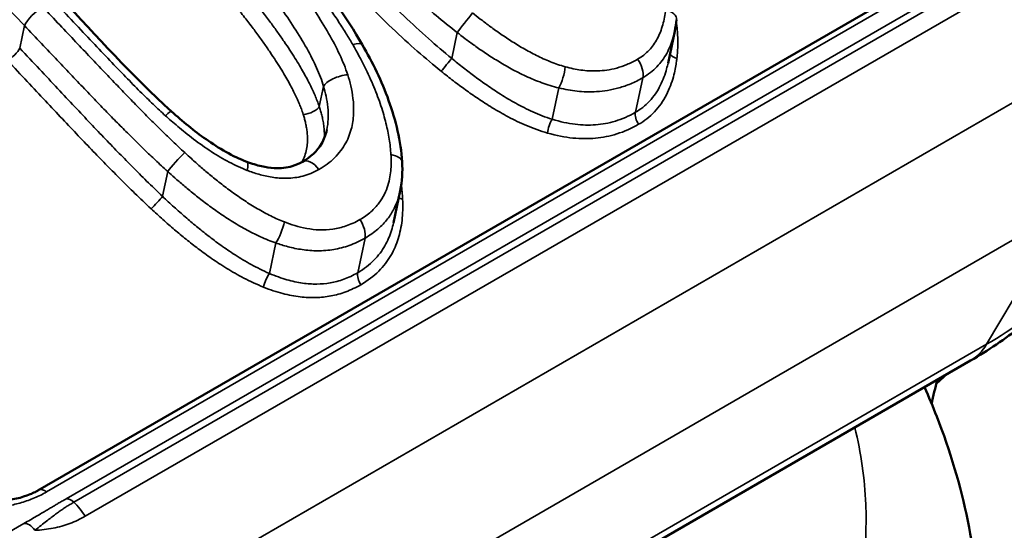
# Model space of a CAD drawing. Header units: millimetres. Extents: x 0 to 14369, y -869 to 2970.
# Tile 755 of 787: x 3840.55 to 3848.47, y 1906.76 to 1910.87. Entities that reach past the tile are written whole.
import ezdxf

# ---------------------------------------------------------------- set-up
doc = ezdxf.new("R2010")
doc.units = ezdxf.units.MM
doc.header["$LTSCALE"] = 10
doc.layers.add('Sichtbar (ISO)', color=7, linetype='Continuous', lineweight=50)
doc.layers.add('Sichtbar schmal (ISO)', color=7, linetype='Continuous', lineweight=35)

msp = doc.modelspace()

# ---------------------------------------------------------------- linework, layer by layer
at = {"layer": 'Sichtbar (ISO)'}
for p, q in [((3848.4696, 1911.572), (3840.6936, 1907.0825)), ((3845.7634, 1910.5212), (3845.8175, 1910.7778)), ((3843.0188, 1909.9832), (3843.0188, 1909.9832)), ((3843.5554, 1909.2372), (3843.6096, 1909.4939)), ((3843.6096, 1909.4939), (3843.6096, 1909.4939)), ((3848.1964, 1908.1279), (3841.1253, 1904.0455))]:
    msp.add_line(p, q, dxfattribs=at)
for centre, major_axis, ratio, start_param, end_param in [((3849.627, 1908.2508), (-1.275, -2.2084), 0.57735, 6.208644, 9.905849), ((3849.4148, 1908.3733), (-1.125, -1.9486), 0.57735, 6.233599, 9.768432), ((3847.6964, 1908.994), (0.5, -0.866), 0.57735, 0, 0.000015), ((3847.5056, 1909.4756), (-1.125, -1.9486), 0.57735, 1.049922, 1.100866), ((3849.627, 1908.2508), (-1.275, -2.2084), 0.57735, 5.153357, 5.237593), ((3840.8915, 1906.7349), (-0.2, 0.3464), 0.577352, 6.28318, 6.283288)]:
    msp.add_ellipse(centre, major_axis=major_axis, ratio=ratio, start_param=start_param, end_param=end_param, dxfattribs=at)
for points in [[(3842.3601, 1911.8859), (3842.7116, 1911.5149), (3843.0471, 1911.1126), (3843.3042, 1910.669)], [(3840.8845, 1911.0388), (3841.1689, 1910.7389), (3841.4481, 1910.4195), (3841.7698, 1910.1314)], [(3845.8321, 1910.8695), (3845.8287, 1910.8387), (3845.8239, 1910.808), (3845.8175, 1910.7777)], [(3843.6247, 1909.7269), (3843.6294, 1909.6484), (3843.6255, 1909.5694), (3843.6096, 1909.4939)], [(3840.6529, 1907.0615), (3840.6662, 1907.0675), (3840.6791, 1907.0741), (3840.6914, 1907.0813)]]:
    msp.add_open_spline(points, degree=3, dxfattribs=at)
for points, knots in [([(3843.3042, 1910.669), (3843.3878, 1910.5249), (3843.4608, 1910.3747), (3843.5747, 1910.0598), (3843.6147, 1909.8921), (3843.6247, 1909.7269)], [0, 0, 0, 0, 0.0523696, 0.0523696, 0.107079, 0.107079, 0.107079, 0.107079]), ([(3841.7698, 1910.1314), (3841.8579, 1910.0525), (3841.9502, 1909.9763), (3842.1504, 1909.8354), (3842.2617, 1909.7699), (3842.3753, 1909.727)], [0, 0, 0, 0, 0.03573915, 0.03573915, 0.07343778, 0.07343778, 0.07343778, 0.07343778]), ([(3842.8222, 1909.7265), (3842.8874, 1909.7642), (3842.9413, 1909.813), (3842.9959, 1909.9055), (3843.0102, 1909.9427), (3843.0187, 1909.9832)], [0, 0, 0, 0, 0.03024281, 0.03024281, 0.04704484, 0.04704484, 0.04704484, 0.04704484]), ([(3842.3753, 1909.727), (3842.4148, 1909.7121), (3842.4549, 1909.6996), (3842.5286, 1909.683), (3842.5626, 1909.678), (3842.648, 1909.6732), (3842.6979, 1909.6788), (3842.7705, 1909.7004), (3842.7974, 1909.7122), (3842.8223, 1909.7266)], [0, 0, 0, 0, 0.0131296, 0.0131296, 0.02448485, 0.02448485, 0.04275737, 0.04275737, 0.05481925, 0.05481925, 0.05481925, 0.05481925]), ([(3849.5197, 1909.4536), (3849.2808, 1909.0496), (3848.9673, 1908.6872), (3848.4746, 1908.302), (3848.3383, 1908.2099), (3848.1964, 1908.128)], [0, 0, 0, 0, 0.1545071, 0.1545071, 0.2095151, 0.2095151, 0.2095151, 0.2095151]), ([(3847.8271, 1907.9147), (3847.8617, 1907.8365), (3847.8944, 1907.7581), (3848.1416, 1907.1262), (3848.2618, 1906.5547), (3848.262, 1905.9962)], [0.2428766, 0.2428766, 0.2428766, 0.2428766, 0.2744221, 0.2744221, 0.4969159, 0.4969159, 0.4969159, 0.4969159]), ([(3839.911, 1907.1701), (3839.9574, 1907.1445), (3839.9955, 1907.1105), (3840.0949, 1907.0481), (3840.1594, 1907.021), (3840.2858, 1906.998), (3840.3462, 1906.9959), (3840.485, 1907.0067), (3840.5646, 1907.0251), (3840.6395, 1907.0556), (3840.6463, 1907.0585), (3840.6529, 1907.0615)], [0, 0, 0, 0, 0.02314493, 0.02314493, 0.04747547, 0.04747547, 0.0673466, 0.0673466, 0.09410907, 0.09410907, 0.09681251, 0.09681251, 0.09681251, 0.09681251])]:
    msp.add_open_spline(points, degree=3, knots=knots, dxfattribs=at)
at = {"layer": 'Sichtbar schmal (ISO)'}
for p, q in [((3848.4829, 1911.5787), (3840.7047, 1907.0879)), ((3848.5432, 1911.5627), (3840.765, 1907.0719)), ((3840.9223, 1907.0166), (3848.7004, 1911.5074)), ((3840.9843, 1906.9897), (3848.7624, 1911.4804)), ((3848.8539, 1911.3669), (3841.0758, 1906.8763)), ((3840.5486, 1910.641), (3840.5868, 1910.8218)), ((3844.0234, 1910.5586), (3844.0672, 1910.7663)), ((3841.7657, 1906.2928), (3848.879, 1910.4001)), ((3845.5018, 1910.1248), (3845.5604, 1910.4027)), ((3842.9587, 1910.1706), (3842.993, 1910.3332)), ((3844.8308, 1910.069), (3844.884, 1910.3212)), ((3841.6972, 1909.4492), (3841.7393, 1909.6486)), ((3841.8986, 1905.2651), (3848.9697, 1909.3476)), ((3848.3266, 1908.2598), (3848.9697, 1909.3476)), ((3843.2675, 1908.8349), (3843.3262, 1909.1127)), ((3842.557, 1908.8294), (3842.6086, 1909.074)), ((3848.3266, 1908.2598), (3841.2555, 1904.1773)), ((3839.4397, 1906.1574), (3840.5824, 1906.8172))]:
    msp.add_line(p, q, dxfattribs=at)
for centre, major_axis, ratio, start_param, end_param in [((3837.3523, 1903.6663), (5.98, -10.3577), 0.57735, 1.963739, 2.27068), ((3840.6928, 1910.883), (-0.1089, -0.1032), 0.312644, 4.059077, 5.629873), ((3844.1366, 1910.8508), (-0.0933, -0.1175), 0.017649, 4.058026, 5.529048), ((3845.683, 1910.8862), (0.1491, -0.0167), 0.510853, 6.283158, 7.492024), ((3843.1744, 1910.5938), (0.1298, 0.0752), 0.310101, 6.283185, 7.261768), ((3840.4779, 1910.6002), (0.0728, 0.0686), 0.309733, 4.059844, 5.63064), ((3845.8769, 1910.5985), (-0.0994, 0.0113), 0.494206, 0.254767, 1.191079), ((3843.9771, 1910.5022), (0.0629, 0.0777), 0.007618, 4.062278, 5.529167), ((3845.4567, 1910.4885), (0.075, -0.1299), 0.57735, 0.571581, 1.726609), ((3844.8748, 1910.4262), (-0.0395, -0.1447), 0.324338, 0.851364, 2.125914), ((3843.1326, 1910.353), (-0.1431, -0.0451), 0.411938, 4.195381, 5.900513), ((3841.6697, 1910.0197), (0.1001, 0.1117), 0.117754, 6.283185, 7.193072), ((3842.8656, 1910.1574), (0.0954, 0.0301), 0.413641, 4.19591, 5.900173), ((3845.5709, 1910.0676), (-0.05, 0.0866), 0.57735, 0.571582, 1.6936), ((3844.837, 1909.999), (0.0278, 0.0961), 0.336181, 0.856401, 2.111572), ((3841.8225, 1909.7258), (-0.1015, -0.1105), 0.091996, 4.05819, 5.566625), ((3842.3222, 1909.5867), (0.053, 0.1403), 0.227078, 5.325812, 6.283184), ((3842.8972, 1909.5966), (-0.075, 0.1299), 0.577352, 4.911297, 6.283143), ((3843.4749, 1909.7179), (0.1497, 0.0091), 0.460674, 6.283184, 7.413439), ((3841.6418, 1909.3978), (0.0682, 0.0731), 0.083483, 4.061033, 5.567281), ((3843.6702, 1909.4698), (-0.0998, -0.0056), 0.443829, 0.728737, 1.118622), ((3842.6171, 1909.1771), (-0.0542, -0.1399), 0.260348, 0.848205, 2.158869), ((3843.2225, 1909.1986), (0.075, -0.1299), 0.57735, 0.571581, 1.726609), ((3842.5513, 1908.7607), (0.0376, 0.0927), 0.272733, 0.852252, 2.147172), ((3843.3366, 1908.7777), (-0.05, 0.0866), 0.57735, 0.571582, 1.6936), ((3847.6964, 1908.994), (0.5, -0.866), 0.57735, 0.000015, 0.314614), ((3840.8915, 1906.7349), (-0.2, 0.3464), 0.577352, 6.218977, 6.28318), ((3840.7514, 1906.9997), (-0.05, 0.0866), 0.577365, 5.303742, 6.218931), ((3840.9611, 1906.926), (-0.05, 0.0866), 0.57735, 5.163387, 6.078608), ((3840.8914, 1906.7349), (-0.2, 0.3464), 0.577349, 4.788254, 5.163275), ((3840.6243, 1906.7272), (-0.05, 0.0866), 0.577415, 4.796956, 6.131191)]:
    msp.add_ellipse(centre, major_axis=major_axis, ratio=ratio, start_param=start_param, end_param=end_param, dxfattribs=at)
for points, knots in [([(3843.2275, 1910.6692), (3843.2111, 1910.6975), (3843.1936, 1910.7266), (3843.1752, 1910.7564), (3843.1569, 1910.7861), (3843.1376, 1910.8165), (3843.1169, 1910.8483), (3843.0962, 1910.8802), (3843.0739, 1910.9135), (3843.0504, 1910.9478), (3843.0268, 1910.9822), (3843.0019, 1911.0177), (3842.9755, 1911.0545), (3842.949, 1911.0913), (3842.921, 1911.1294), (3842.8913, 1911.1688), (3842.8616, 1911.2082), (3842.8302, 1911.2489), (3842.7969, 1911.2911), (3842.7637, 1911.3332), (3842.7285, 1911.3768), (3842.6914, 1911.4218), (3842.6543, 1911.4668), (3842.6152, 1911.5131), (3842.5738, 1911.561), (3842.5324, 1911.6089), (3842.4887, 1911.6585), (3842.4418, 1911.7103), (3842.395, 1911.7622), (3842.3449, 1911.8164), (3842.2918, 1911.8725)], [0, 0, 0, 0, 0.1, 0.1, 0.1, 0.2, 0.2, 0.2, 0.3, 0.3, 0.3, 0.4, 0.4, 0.4, 0.5, 0.5, 0.5, 0.6, 0.6, 0.6, 0.7, 0.7, 0.7, 0.8, 0.8, 0.8, 0.9, 0.9, 0.9, 1, 1, 1, 1]), ([(3842.203, 1911.8261), (3842.2305, 1911.7971), (3842.2869, 1911.7368), (3842.3741, 1911.6409), (3842.4681, 1911.534), (3842.5709, 1911.4125), (3842.685, 1911.2708), (3842.809, 1911.1064), (3842.9295, 1910.9322), (3843.0369, 1910.758), (3843.125, 1910.5906), (3843.1698, 1910.4808), (3843.1872, 1910.4265)], [0, 0, 0, 0, 0.1, 0.2, 0.3, 0.4, 0.5, 0.6, 0.7, 0.8, 0.9, 0.9999993, 0.9999993, 0.9999993, 0.9999993]), ([(3842.0564, 1911.6751), (3842.0832, 1911.6468), (3842.1108, 1911.6172), (3842.1388, 1911.5868), (3842.1668, 1911.5563), (3842.1951, 1911.5251), (3842.2245, 1911.492), (3842.2539, 1911.459), (3842.2845, 1911.4241), (3842.3163, 1911.3869), (3842.3482, 1911.3497), (3842.3815, 1911.3102), (3842.4166, 1911.2674), (3842.4516, 1911.2246), (3842.4885, 1911.1786), (3842.5268, 1911.129), (3842.5651, 1911.0794), (3842.6049, 1911.0262), (3842.644, 1910.9715), (3842.683, 1910.9169), (3842.7213, 1910.8608), (3842.7573, 1910.805), (3842.7932, 1910.7492), (3842.8268, 1910.6936), (3842.857, 1910.6397), (3842.8871, 1910.5857), (3842.9139, 1910.5332), (3842.9368, 1910.482), (3842.9598, 1910.4308), (3842.979, 1910.3807), (3842.993, 1910.3332)], [0, 0, 0, 0, 0.1, 0.1, 0.1, 0.2, 0.2, 0.2, 0.3, 0.3, 0.3, 0.4, 0.4, 0.4, 0.5, 0.5, 0.5, 0.6, 0.6, 0.6, 0.7, 0.7, 0.7, 0.8, 0.8, 0.8, 0.9, 0.9, 0.9, 0.9999997, 0.9999997, 0.9999997, 0.9999997]), ([(3842.0183, 1911.4943), (3842.0612, 1911.4489), (3842.1016, 1911.4052), (3842.1397, 1911.3632), (3842.1778, 1911.3211), (3842.2136, 1911.2807), (3842.2472, 1911.242), (3842.2809, 1911.2033), (3842.3123, 1911.1664), (3842.342, 1911.1309), (3842.3716, 1911.0954), (3842.3994, 1911.0614), (3842.4257, 1911.0288), (3842.4519, 1910.9961), (3842.4765, 1910.9649), (3842.4997, 1910.9348), (3842.5229, 1910.9048), (3842.5447, 1910.876), (3842.5652, 1910.8482), (3842.5858, 1910.8205), (3842.6051, 1910.7939), (3842.6234, 1910.7683), (3842.6417, 1910.7426), (3842.6589, 1910.7179), (3842.6751, 1910.6941), (3842.6914, 1910.6703), (3842.7067, 1910.6474), (3842.7212, 1910.6253), (3842.7357, 1910.6032), (3842.7493, 1910.5818), (3842.7622, 1910.5612), (3842.7751, 1910.5406), (3842.7872, 1910.5206), (3842.7987, 1910.5014), (3842.8102, 1910.4821), (3842.821, 1910.4634), (3842.8312, 1910.4455), (3842.8413, 1910.4275), (3842.8508, 1910.4101), (3842.8597, 1910.3934), (3842.8686, 1910.3768), (3842.8769, 1910.3607), (3842.8846, 1910.3453), (3842.8923, 1910.3299), (3842.8994, 1910.3152), (3842.9059, 1910.3011), (3842.9125, 1910.287), (3842.9186, 1910.2735), (3842.9244, 1910.2599), (3842.9302, 1910.2464), (3842.9359, 1910.2327), (3842.9416, 1910.2179), (3842.9474, 1910.203), (3842.9532, 1910.1871), (3842.9587, 1910.1706)], [0, 0, 0, 0, 0.055556, 0.055556, 0.055556, 0.111111, 0.111111, 0.111111, 0.166667, 0.166667, 0.166667, 0.222222, 0.222222, 0.222222, 0.277778, 0.277778, 0.277778, 0.333333, 0.333333, 0.333333, 0.388889, 0.388889, 0.388889, 0.444444, 0.444444, 0.444444, 0.5, 0.5, 0.5, 0.555556, 0.555556, 0.555556, 0.611111, 0.611111, 0.611111, 0.666667, 0.666667, 0.666667, 0.722222, 0.722222, 0.722222, 0.777778, 0.777778, 0.777778, 0.833333, 0.833333, 0.833333, 0.888889, 0.888889, 0.888889, 0.944444, 0.944444, 0.944444, 1, 1, 1, 1]), ([(3843.2434, 1911.5345), (3843.276, 1911.4992), (3843.3099, 1911.463), (3843.345, 1911.4262), (3843.3868, 1911.3824), (3843.4303, 1911.3378), (3843.4753, 1911.2928), (3843.5351, 1911.233), (3843.5976, 1911.1725), (3843.6646, 1911.1102), (3843.6903, 1911.0863), (3843.7166, 1911.0622), (3843.7437, 1911.0378), (3843.8416, 1910.9497), (3843.9499, 1910.8576), (3844.0672, 1910.7663)], [0.0000001, 0.0000001, 0.0000001, 0.0000001, 0.1522298, 0.1522298, 0.1522298, 0.3333333, 0.3333333, 0.3333333, 0.574425, 0.574425, 0.574425, 0.6666667, 0.6666667, 0.6666667, 1, 1, 1, 1]), ([(3841.9203, 1911.3939), (3841.9625, 1911.3492), (3842.0022, 1911.3061), (3842.0397, 1911.2646), (3842.0772, 1911.2232), (3842.1124, 1911.1834), (3842.1454, 1911.1453), (3842.1785, 1911.1072), (3842.2093, 1911.0709), (3842.2384, 1911.036), (3842.2674, 1911.0011), (3842.2947, 1910.9677), (3842.3203, 1910.9356), (3842.3459, 1910.9035), (3842.37, 1910.8728), (3842.3926, 1910.8433), (3842.4153, 1910.8139), (3842.4365, 1910.7856), (3842.4565, 1910.7585), (3842.4765, 1910.7314), (3842.4953, 1910.7053), (3842.513, 1910.6802), (3842.5308, 1910.6552), (3842.5474, 1910.6311), (3842.5631, 1910.6078), (3842.5789, 1910.5846), (3842.5936, 1910.5623), (3842.6076, 1910.5408), (3842.6215, 1910.5193), (3842.6346, 1910.4985), (3842.647, 1910.4785), (3842.6593, 1910.4585), (3842.6709, 1910.4392), (3842.6818, 1910.4206), (3842.6928, 1910.402), (3842.703, 1910.384), (3842.7126, 1910.3667), (3842.7222, 1910.3494), (3842.7312, 1910.3328), (3842.7395, 1910.3168), (3842.7478, 1910.3008), (3842.7555, 1910.2855), (3842.7627, 1910.2709), (3842.7698, 1910.2563), (3842.7763, 1910.2423), (3842.7824, 1910.229), (3842.7884, 1910.2157), (3842.7939, 1910.2031), (3842.7991, 1910.1904), (3842.8044, 1910.1777), (3842.8095, 1910.165), (3842.8145, 1910.1514), (3842.8196, 1910.1378), (3842.8246, 1910.1233), (3842.8293, 1910.1082)], [0, 0, 0, 0, 0.055556, 0.055556, 0.055556, 0.111111, 0.111111, 0.111111, 0.166667, 0.166667, 0.166667, 0.222222, 0.222222, 0.222222, 0.277778, 0.277778, 0.277778, 0.333333, 0.333333, 0.333333, 0.388889, 0.388889, 0.388889, 0.444444, 0.444444, 0.444444, 0.5, 0.5, 0.5, 0.555556, 0.555556, 0.555556, 0.611111, 0.611111, 0.611111, 0.666667, 0.666667, 0.666667, 0.722222, 0.722222, 0.722222, 0.777778, 0.777778, 0.777778, 0.833333, 0.833333, 0.833333, 0.888889, 0.888889, 0.888889, 0.944444, 0.944444, 0.944444, 1, 1, 1, 1]), ([(3843.2034, 1911.3512), (3843.2812, 1911.2649), (3843.3564, 1911.1846), (3843.4288, 1911.1098), (3843.5012, 1911.0351), (3843.5709, 1910.9659), (3843.6385, 1910.9011), (3843.7061, 1910.8362), (3843.7718, 1910.7757), (3843.8359, 1910.7188), (3843.9, 1910.6618), (3843.9625, 1910.6085), (3844.0234, 1910.5586)], [0, 0, 0, 0, 0.25, 0.25, 0.25, 0.5, 0.5, 0.5, 0.75, 0.75, 0.75, 1, 1, 1, 1]), ([(3843.1031, 1911.2539), (3843.1811, 1911.1679), (3843.2573, 1911.0871), (3843.331, 1911.0117), (3843.4047, 1910.9364), (3843.4758, 1910.8664), (3843.5449, 1910.8009), (3843.6141, 1910.7354), (3843.6812, 1910.6742), (3843.747, 1910.6167), (3843.8127, 1910.5592), (3843.877, 1910.5052), (3843.9395, 1910.4548)], [0, 0, 0, 0, 0.25, 0.25, 0.25, 0.5, 0.5, 0.5, 0.75, 0.75, 0.75, 1, 1, 1, 1]), ([(3841.7207, 1910.0976), (3841.6892, 1910.1259), (3841.6564, 1910.1565), (3841.6224, 1910.189), (3841.5884, 1910.2216), (3841.5532, 1910.2561), (3841.5163, 1910.2928), (3841.4795, 1910.3296), (3841.4411, 1910.3686), (3841.4007, 1910.4102), (3841.3603, 1910.4517), (3841.3179, 1910.4957), (3841.2734, 1910.5423), (3841.2289, 1910.5889), (3841.1823, 1910.6381), (3841.1338, 1910.6893), (3841.0854, 1910.7404), (3841.0352, 1910.7937), (3840.9824, 1910.8496), (3840.9296, 1910.9056), (3840.8741, 1910.9644), (3840.8162, 1911.0254)], [0, 0, 0, 0, 0.142857, 0.142857, 0.142857, 0.285714, 0.285714, 0.285714, 0.428571, 0.428571, 0.428571, 0.571429, 0.571429, 0.571429, 0.714286, 0.714286, 0.714286, 0.857143, 0.857143, 0.857143, 1, 1, 1, 1]), ([(3840.7334, 1910.9727), (3840.7807, 1910.9228), (3840.8265, 1910.8744), (3840.8706, 1910.8277), (3840.9148, 1910.781), (3840.9573, 1910.736), (3840.9984, 1910.6925), (3841.0396, 1910.6489), (3841.0793, 1910.6069), (3841.1178, 1910.5663), (3841.1563, 1910.5257), (3841.1935, 1910.4865), (3841.2296, 1910.4487), (3841.2656, 1910.4109), (3841.3005, 1910.3743), (3841.3344, 1910.3391), (3841.3682, 1910.3039), (3841.4009, 1910.27), (3841.4328, 1910.2372), (3841.4647, 1910.2044), (3841.4956, 1910.1727), (3841.5256, 1910.1423), (3841.5555, 1910.1119), (3841.5844, 1910.0828), (3841.6125, 1910.0547), (3841.6406, 1910.0267), (3841.6678, 1909.9997), (3841.6954, 1909.9727), (3841.723, 1909.9456), (3841.751, 1909.9184), (3841.781, 1909.8898), (3841.8109, 1909.8612), (3841.8428, 1909.8312), (3841.8762, 1909.8004)], [0, 0, 0, 0, 0.0909091, 0.0909091, 0.0909091, 0.1818182, 0.1818182, 0.1818182, 0.2727273, 0.2727273, 0.2727273, 0.3636364, 0.3636364, 0.3636364, 0.4545455, 0.4545455, 0.4545455, 0.5454545, 0.5454545, 0.5454545, 0.6363636, 0.6363636, 0.6363636, 0.7272727, 0.7272727, 0.7272727, 0.8181818, 0.8181818, 0.8181818, 0.9090909, 0.9090909, 0.9090909, 1, 1, 1, 1]), ([(3844.1917, 1910.9236), (3844.2106, 1910.9085), (3844.2312, 1910.8924), (3844.2535, 1910.8751), (3844.2759, 1910.8578), (3844.3001, 1910.8395), (3844.3259, 1910.8204), (3844.3517, 1910.8014), (3844.3791, 1910.7816), (3844.4081, 1910.7615), (3844.437, 1910.7414), (3844.4674, 1910.7209), (3844.4992, 1910.7005), (3844.531, 1910.6801), (3844.5641, 1910.6597), (3844.5984, 1910.6398), (3844.6327, 1910.62), (3844.6682, 1910.6007), (3844.7048, 1910.5825), (3844.7414, 1910.5643), (3844.7791, 1910.5471), (3844.8176, 1910.5318), (3844.856, 1910.5164), (3844.8953, 1910.5028), (3844.9355, 1910.4915)], [0, 0, 0, 0, 0.125, 0.125, 0.125, 0.25, 0.25, 0.25, 0.375, 0.375, 0.375, 0.5, 0.5, 0.5, 0.625, 0.625, 0.625, 0.75, 0.75, 0.75, 0.875, 0.875, 0.875, 1, 1, 1, 1]), ([(3845.5192, 1910.5514), (3845.5552, 1910.5723), (3845.5862, 1910.5973), (3845.6122, 1910.6248), (3845.6382, 1910.6522), (3845.6594, 1910.6821), (3845.6774, 1910.7164), (3845.6954, 1910.7506), (3845.7103, 1910.7892), (3845.7213, 1910.8289), (3845.7323, 1910.8685), (3845.7393, 1910.9091), (3845.7438, 1910.9515)], [0.0000007, 0.0000007, 0.0000007, 0.0000007, 0.25, 0.25, 0.25, 0.5, 0.5, 0.5, 0.75, 0.75, 0.75, 0.9999993, 0.9999993, 0.9999993, 0.9999993]), ([(3845.8349, 1910.557), (3845.8393, 1910.5943), (3845.8416, 1910.6326), (3845.8421, 1910.6706), (3845.8427, 1910.7086), (3845.8414, 1910.7463), (3845.838, 1910.7874), (3845.8362, 1910.8096), (3845.8337, 1910.8329), (3845.8306, 1910.8568)], [0.0000002, 0.0000002, 0.0000002, 0.0000002, 0.1666667, 0.1666667, 0.1666667, 0.3333333, 0.3333333, 0.3333333, 0.4236985, 0.4236985, 0.4236985, 0.4236985]), ([(3840.5868, 1910.8218), (3840.634, 1910.772), (3840.6796, 1910.7239), (3840.7236, 1910.6775), (3840.7676, 1910.631), (3840.81, 1910.5862), (3840.8511, 1910.5429), (3840.8923, 1910.4995), (3840.932, 1910.4576), (3840.9706, 1910.4171), (3841.0091, 1910.3767), (3841.0464, 1910.3376), (3841.0826, 1910.2998), (3841.1188, 1910.2621), (3841.1538, 1910.2256), (3841.1879, 1910.1904), (3841.2219, 1910.1552), (3841.2549, 1910.1213), (3841.2871, 1910.0884), (3841.3192, 1910.0556), (3841.3505, 1910.0238), (3841.3808, 1909.9933), (3841.4111, 1909.9628), (3841.4405, 1909.9336), (3841.469, 1909.9054), (3841.4975, 1909.8772), (3841.5253, 1909.8501), (3841.5535, 1909.8228), (3841.5816, 1909.7956), (3841.6103, 1909.7682), (3841.6411, 1909.7392), (3841.6719, 1909.7102), (3841.705, 1909.6796), (3841.7393, 1909.6486)], [0, 0, 0, 0, 0.0909091, 0.0909091, 0.0909091, 0.1818182, 0.1818182, 0.1818182, 0.2727273, 0.2727273, 0.2727273, 0.3636364, 0.3636364, 0.3636364, 0.4545455, 0.4545455, 0.4545455, 0.5454545, 0.5454545, 0.5454545, 0.6363636, 0.6363636, 0.6363636, 0.7272727, 0.7272727, 0.7272727, 0.8181818, 0.8181818, 0.8181818, 0.9090909, 0.9090909, 0.9090909, 1, 1, 1, 1]), ([(3844.0672, 1910.7663), (3844.0868, 1910.7511), (3844.1085, 1910.7345), (3844.1321, 1910.7168), (3844.1556, 1910.6991), (3844.1811, 1910.6804), (3844.2085, 1910.6609), (3844.2358, 1910.6414), (3844.265, 1910.6211), (3844.2959, 1910.6005), (3844.3269, 1910.5798), (3844.3595, 1910.5587), (3844.3939, 1910.5376), (3844.4283, 1910.5165), (3844.4644, 1910.4954), (3844.5021, 1910.4749), (3844.5398, 1910.4543), (3844.5792, 1910.4342), (3844.6201, 1910.4153), (3844.6611, 1910.3964), (3844.7036, 1910.3785), (3844.7477, 1910.3626), (3844.7917, 1910.3466), (3844.8372, 1910.3325), (3844.884, 1910.3212)], [0, 0, 0, 0, 0.125, 0.125, 0.125, 0.25, 0.25, 0.25, 0.375, 0.375, 0.375, 0.5, 0.5, 0.5, 0.625, 0.625, 0.625, 0.75, 0.75, 0.75, 0.875, 0.875, 0.875, 1, 1, 1, 1]), ([(3845.5604, 1910.4027), (3845.6045, 1910.4282), (3845.6422, 1910.4581), (3845.6738, 1910.4909), (3845.7054, 1910.5237), (3845.7312, 1910.5593), (3845.7531, 1910.599), (3845.7749, 1910.6388), (3845.7925, 1910.683), (3845.8052, 1910.7279), (3845.8099, 1910.7444), (3845.8139, 1910.761), (3845.8175, 1910.7777)], [0.0000004, 0.0000004, 0.0000004, 0.0000004, 0.25, 0.25, 0.25, 0.5, 0.5, 0.5, 0.75, 0.75, 0.75, 0.8422504, 0.8422504, 0.8422504, 0.8422504]), ([(3843.535, 1909.7841), (3843.5323, 1909.8257), (3843.5273, 1909.8679), (3843.5207, 1909.9095), (3843.5141, 1909.951), (3843.5058, 1909.992), (3843.4949, 1910.0362), (3843.484, 1910.0804), (3843.4705, 1910.1278), (3843.4543, 1910.1769), (3843.4381, 1910.226), (3843.4192, 1910.2768), (3843.3974, 1910.3295), (3843.3756, 1910.3821), (3843.3508, 1910.4367), (3843.3226, 1910.4933), (3843.2944, 1910.5499), (3843.2628, 1910.6087), (3843.2275, 1910.6692)], [0, 0, 0, 0, 0.166667, 0.166667, 0.166667, 0.333333, 0.333333, 0.333333, 0.5, 0.5, 0.5, 0.666667, 0.666667, 0.666667, 0.833333, 0.833333, 0.833333, 1, 1, 1, 1]), ([(3840.5486, 1910.641), (3840.6035, 1910.5827), (3840.6563, 1910.5265), (3840.7071, 1910.4724), (3840.7579, 1910.4182), (3840.8067, 1910.3662), (3840.8538, 1910.3159), (3840.901, 1910.2656), (3840.9465, 1910.2171), (3840.9905, 1910.1704), (3841.0345, 1910.1236), (3841.077, 1910.0786), (3841.1182, 1910.0351), (3841.1595, 1909.9916), (3841.1995, 1909.9496), (3841.2381, 1909.9094), (3841.2766, 1909.8691), (3841.3137, 1909.8307), (3841.35, 1909.7934), (3841.3862, 1909.7562), (3841.4215, 1909.7202), (3841.4574, 1909.6839), (3841.4934, 1909.6477), (3841.53, 1909.6111), (3841.5698, 1909.572), (3841.6096, 1909.5329), (3841.6525, 1909.4914), (3841.6972, 1909.4492)], [0, 0, 0, 0, 0.1111111, 0.1111111, 0.1111111, 0.2222222, 0.2222222, 0.2222222, 0.3333333, 0.3333333, 0.3333333, 0.4444444, 0.4444444, 0.4444444, 0.5555556, 0.5555556, 0.5555556, 0.6666667, 0.6666667, 0.6666667, 0.7777778, 0.7777778, 0.7777778, 0.8888889, 0.8888889, 0.8888889, 1, 1, 1, 1]), ([(3840.4506, 1910.5406), (3840.5053, 1910.4827), (3840.558, 1910.4266), (3840.6087, 1910.3726), (3840.6595, 1910.3186), (3840.7082, 1910.2668), (3840.7553, 1910.2167), (3840.8024, 1910.1665), (3840.848, 1910.1181), (3840.8921, 1910.0715), (3840.9361, 1910.0248), (3840.9787, 1909.9799), (3841.02, 1909.9365), (3841.0614, 1909.893), (3841.1016, 1909.851), (3841.1404, 1909.8107), (3841.1792, 1909.7705), (3841.2165, 1909.732), (3841.253, 1909.6947), (3841.2895, 1909.6574), (3841.3251, 1909.6214), (3841.3615, 1909.585), (3841.3979, 1909.5485), (3841.4351, 1909.5117), (3841.4754, 1909.4726), (3841.5157, 1909.4334), (3841.5591, 1909.3918), (3841.6053, 1909.3489)], [0, 0, 0, 0, 0.1111111, 0.1111111, 0.1111111, 0.2222222, 0.2222222, 0.2222222, 0.3333333, 0.3333333, 0.3333333, 0.4444444, 0.4444444, 0.4444444, 0.5555556, 0.5555556, 0.5555556, 0.6666667, 0.6666667, 0.6666667, 0.7777778, 0.7777778, 0.7777778, 0.8888889, 0.8888889, 0.8888889, 1, 1, 1, 1]), ([(3844.0234, 1910.5586), (3844.0555, 1910.5322), (3844.0874, 1910.5066), (3844.1184, 1910.4823), (3844.1495, 1910.458), (3844.1797, 1910.4349), (3844.2109, 1910.4117), (3844.2421, 1910.3886), (3844.2743, 1910.3654), (3844.3085, 1910.3417), (3844.3427, 1910.318), (3844.3789, 1910.2938), (3844.4172, 1910.2696), (3844.4556, 1910.2454), (3844.496, 1910.2211), (3844.5389, 1910.1974), (3844.5819, 1910.1736), (3844.6273, 1910.1503), (3844.6759, 1910.1284), (3844.7245, 1910.1065), (3844.7764, 1910.086), (3844.8308, 1910.069)], [0, 0, 0, 0, 0.1428571, 0.1428571, 0.1428571, 0.2857143, 0.2857143, 0.2857143, 0.4285714, 0.4285714, 0.4285714, 0.5714286, 0.5714286, 0.5714286, 0.7142857, 0.7142857, 0.7142857, 0.8571429, 0.8571429, 0.8571429, 1, 1, 1, 1]), ([(3844.9355, 1910.4915), (3844.9579, 1910.4853), (3844.9799, 1910.4799), (3845.0009, 1910.4755), (3845.022, 1910.4711), (3845.0421, 1910.4676), (3845.0627, 1910.4648), (3845.0832, 1910.462), (3845.1043, 1910.4598), (3845.1266, 1910.4585), (3845.1489, 1910.4572), (3845.1725, 1910.4569), (3845.1968, 1910.4577), (3845.2211, 1910.4586), (3845.2461, 1910.4608), (3845.2717, 1910.4645), (3845.2973, 1910.4682), (3845.3236, 1910.4735), (3845.3505, 1910.4808), (3845.3774, 1910.4881), (3845.4051, 1910.4973), (3845.4333, 1910.509), (3845.4614, 1910.5206), (3845.4902, 1910.5347), (3845.5192, 1910.5514)], [0.0000009, 0.0000009, 0.0000009, 0.0000009, 0.125, 0.125, 0.125, 0.25, 0.25, 0.25, 0.375, 0.375, 0.375, 0.5, 0.5, 0.5, 0.625, 0.625, 0.625, 0.75, 0.75, 0.75, 0.875, 0.875, 0.875, 1, 1, 1, 1]), ([(3845.5018, 1910.1248), (3845.5219, 1910.1364), (3845.5415, 1910.1496), (3845.5605, 1910.1645), (3845.5795, 1910.1795), (3845.5979, 1910.1964), (3845.6151, 1910.2148), (3845.6322, 1910.2332), (3845.6482, 1910.2532), (3845.6627, 1910.2743), (3845.6771, 1910.2953), (3845.6901, 1910.3175), (3845.7015, 1910.34), (3845.7128, 1910.3625), (3845.7227, 1910.3855), (3845.731, 1910.408), (3845.7393, 1910.4305), (3845.7462, 1910.4526), (3845.7519, 1910.4736), (3845.7564, 1910.4903), (3845.7602, 1910.5063), (3845.7634, 1910.5212)], [0, 0, 0, 0, 0.1111111, 0.1111111, 0.1111111, 0.2222222, 0.2222222, 0.2222222, 0.3333333, 0.3333333, 0.3333333, 0.4444444, 0.4444444, 0.4444444, 0.5555556, 0.5555556, 0.5555556, 0.6666667, 0.6666667, 0.6666667, 0.7554864, 0.7554864, 0.7554864, 0.7554864]), ([(3845.5274, 1910.0283), (3845.5499, 1910.0413), (3845.5717, 1910.0559), (3845.593, 1910.0725), (3845.6143, 1910.0891), (3845.6349, 1910.1078), (3845.6542, 1910.1281), (3845.6735, 1910.1484), (3845.6913, 1910.1704), (3845.7075, 1910.1935), (3845.7237, 1910.2165), (3845.7381, 1910.2407), (3845.7507, 1910.2651), (3845.7634, 1910.2896), (3845.7742, 1910.3144), (3845.7834, 1910.3386), (3845.7926, 1910.3628), (3845.8001, 1910.3865), (3845.8063, 1910.4089), (3845.8125, 1910.4313), (3845.8174, 1910.4523), (3845.8213, 1910.4714), (3845.8251, 1910.4905), (3845.828, 1910.5076), (3845.8302, 1910.522), (3845.8324, 1910.5364), (3845.8338, 1910.548), (3845.8349, 1910.557)], [0, 0, 0, 0, 0.111111, 0.111111, 0.111111, 0.222222, 0.222222, 0.222222, 0.333333, 0.333333, 0.333333, 0.444444, 0.444444, 0.444444, 0.555556, 0.555556, 0.555556, 0.666667, 0.666667, 0.666667, 0.777778, 0.777778, 0.777778, 0.888889, 0.888889, 0.888889, 1, 1, 1, 1]), ([(3843.9395, 1910.4548), (3843.9725, 1910.4281), (3844.0054, 1910.4023), (3844.0376, 1910.3776), (3844.0697, 1910.353), (3844.101, 1910.3296), (3844.1335, 1910.3061), (3844.1659, 1910.2827), (3844.1995, 1910.2591), (3844.2353, 1910.235), (3844.2711, 1910.2109), (3844.3092, 1910.1863), (3844.3497, 1910.1616), (3844.3902, 1910.137), (3844.4331, 1910.1122), (3844.479, 1910.088), (3844.5249, 1910.0638), (3844.5737, 1910.04), (3844.6262, 1910.0177), (3844.6788, 1909.9955), (3844.7351, 1909.9747), (3844.795, 1909.9576)], [0, 0, 0, 0, 0.1428571, 0.1428571, 0.1428571, 0.2857143, 0.2857143, 0.2857143, 0.4285714, 0.4285714, 0.4285714, 0.5714286, 0.5714286, 0.5714286, 0.7142857, 0.7142857, 0.7142857, 0.8571429, 0.8571429, 0.8571429, 0.9999999, 0.9999999, 0.9999999, 0.9999999]), ([(3843.1872, 1910.4265), (3843.1962, 1910.3984), (3843.2131, 1910.3387), (3843.2316, 1910.2383), (3843.2381, 1910.1265), (3843.2241, 1910.0049), (3843.179, 1909.8775), (3843.0867, 1909.7539), (3843.0035, 1909.6922), (3842.9559, 1909.6648)], [0, 0, 0, 0, 0.1428571, 0.2857143, 0.4285714, 0.5714286, 0.7142857, 0.8571429, 0.9999973, 0.9999973, 0.9999973, 0.9999973]), ([(3844.884, 1910.3212), (3844.91, 1910.3148), (3844.9356, 1910.3095), (3844.9601, 1910.3052), (3844.9846, 1910.3009), (3845.0081, 1910.2976), (3845.0322, 1910.295), (3845.0563, 1910.2925), (3845.081, 1910.2907), (3845.1072, 1910.2899), (3845.1334, 1910.2892), (3845.1612, 1910.2894), (3845.1896, 1910.2912), (3845.2181, 1910.2929), (3845.2474, 1910.296), (3845.2772, 1910.3009), (3845.3071, 1910.3058), (3845.3375, 1910.3125), (3845.3686, 1910.3213), (3845.3997, 1910.3301), (3845.4314, 1910.341), (3845.4634, 1910.3545), (3845.4954, 1910.3679), (3845.5278, 1910.3838), (3845.5604, 1910.4027)], [0.0000006, 0.0000006, 0.0000006, 0.0000006, 0.125, 0.125, 0.125, 0.25, 0.25, 0.25, 0.375, 0.375, 0.375, 0.5, 0.5, 0.5, 0.625, 0.625, 0.625, 0.75, 0.75, 0.75, 0.875, 0.875, 0.875, 1, 1, 1, 1]), ([(3842.993, 1910.3332), (3843.0004, 1910.3082), (3843.0074, 1910.2814), (3843.0133, 1910.2534), (3843.0191, 1910.2254), (3843.0239, 1910.1962), (3843.0269, 1910.1655), (3843.0299, 1910.1349), (3843.0312, 1910.1029), (3843.0296, 1910.0698), (3843.0283, 1910.0416), (3843.025, 1910.0126), (3843.0188, 1909.9832)], [0, 0, 0, 0, 0.1428571, 0.1428571, 0.1428571, 0.2857143, 0.2857143, 0.2857143, 0.4285714, 0.4285714, 0.4285714, 0.5504628, 0.5504628, 0.5504628, 0.5504628]), ([(3842.9587, 1910.1706), (3842.9621, 1910.1601), (3842.9656, 1910.1491), (3842.9689, 1910.1376), (3842.9722, 1910.1261), (3842.9755, 1910.1142), (3842.9785, 1910.1016), (3842.9816, 1910.0891), (3842.9846, 1910.0759), (3842.9873, 1910.062), (3842.9899, 1910.0482), (3842.9924, 1910.0336), (3842.9944, 1910.0181), (3842.9964, 1910.0027), (3842.9979, 1909.9865), (3842.9988, 1909.9694), (3842.9996, 1909.953), (3842.9997, 1909.9359), (3842.9989, 1909.9179)], [0.0000006, 0.0000006, 0.0000006, 0.0000006, 0.0833333, 0.0833333, 0.0833333, 0.1666667, 0.1666667, 0.1666667, 0.25, 0.25, 0.25, 0.3333333, 0.3333333, 0.3333333, 0.4166667, 0.4166667, 0.4166667, 0.4965013, 0.4965013, 0.4965013, 0.4965013]), ([(3844.8308, 1910.069), (3844.8961, 1910.0487), (3844.9581, 1910.0354), (3845.0161, 1910.0283), (3845.0741, 1910.0212), (3845.1281, 1910.02), (3845.1812, 1910.0242), (3845.2344, 1910.0283), (3845.2865, 1910.0378), (3845.3398, 1910.054), (3845.3931, 1910.0703), (3845.4474, 1910.0935), (3845.5018, 1910.1248)], [0, 0, 0, 0, 0.25, 0.25, 0.25, 0.5, 0.5, 0.5, 0.75, 0.75, 0.75, 0.9999999, 0.9999999, 0.9999999, 0.9999999]), ([(3842.3788, 1909.6576), (3842.3302, 1909.6763), (3842.2819, 1909.6986), (3842.2338, 1909.7238), (3842.1858, 1909.7491), (3842.138, 1909.7773), (3842.0899, 1909.8087), (3842.0418, 1909.84), (3841.9933, 1909.8744), (3841.9474, 1909.9092), (3841.9015, 1909.944), (3841.8581, 1909.9792), (3841.8201, 1910.0111), (3841.7822, 1910.043), (3841.7496, 1910.0716), (3841.7207, 1910.0976)], [0.0000006, 0.0000006, 0.0000006, 0.0000006, 0.2, 0.2, 0.2, 0.4, 0.4, 0.4, 0.6, 0.6, 0.6, 0.8, 0.8, 0.8, 0.9999978, 0.9999978, 0.9999978, 0.9999978]), ([(3842.8293, 1910.1082), (3842.8324, 1910.0985), (3842.8354, 1910.0884), (3842.8382, 1910.0779), (3842.8411, 1910.0674), (3842.8439, 1910.0565), (3842.8465, 1910.0451), (3842.8492, 1910.0337), (3842.8516, 1910.0218), (3842.8539, 1910.0093), (3842.8561, 1909.9968), (3842.8581, 1909.9837), (3842.8597, 1909.97), (3842.8613, 1909.9562), (3842.8625, 1909.9418), (3842.863, 1909.9267), (3842.8636, 1909.9116), (3842.8635, 1909.8959), (3842.8625, 1909.8795), (3842.8615, 1909.8631), (3842.8595, 1909.846), (3842.8562, 1909.8284), (3842.8528, 1909.8108), (3842.8481, 1909.7927), (3842.8416, 1909.7745), (3842.8358, 1909.758), (3842.8285, 1909.7414), (3842.8193, 1909.7249)], [0.0000008, 0.0000008, 0.0000008, 0.0000008, 0.0833333, 0.0833333, 0.0833333, 0.1666667, 0.1666667, 0.1666667, 0.25, 0.25, 0.25, 0.3333333, 0.3333333, 0.3333333, 0.4166667, 0.4166667, 0.4166667, 0.5, 0.5, 0.5, 0.5833333, 0.5833333, 0.5833333, 0.6666667, 0.6666667, 0.6666667, 0.7422359, 0.7422359, 0.7422359, 0.7422359]), ([(3844.795, 1909.9576), (3844.8663, 1909.9373), (3844.9342, 1909.9244), (3844.998, 1909.9179), (3845.0617, 1909.9114), (3845.1212, 1909.9113), (3845.1794, 1909.9167), (3845.2377, 1909.9222), (3845.2947, 1909.9332), (3845.3526, 1909.9513), (3845.4105, 1909.9695), (3845.4694, 1909.9949), (3845.5274, 1910.0283)], [0, 0, 0, 0, 0.25, 0.25, 0.25, 0.5, 0.5, 0.5, 0.75, 0.75, 0.75, 0.9999999, 0.9999999, 0.9999999, 0.9999999]), ([(3841.8762, 1909.8004), (3841.893, 1909.7849), (3841.9116, 1909.7679), (3841.9321, 1909.7495), (3841.9526, 1909.731), (3841.9751, 1909.7111), (3841.9993, 1909.6901), (3842.0235, 1909.6691), (3842.0493, 1909.6471), (3842.0766, 1909.6245), (3842.1039, 1909.6018), (3842.1327, 1909.5785), (3842.1627, 1909.5549), (3842.1927, 1909.5314), (3842.224, 1909.5077), (3842.2563, 1909.4841), (3842.2887, 1909.4606), (3842.322, 1909.4373), (3842.3562, 1909.4148), (3842.3903, 1909.3922), (3842.4252, 1909.3703), (3842.4607, 1909.3496), (3842.4962, 1909.3289), (3842.5322, 1909.3094), (3842.5684, 1909.2915), (3842.6046, 1909.2736), (3842.6409, 1909.2573), (3842.6775, 1909.2429)], [0, 0, 0, 0, 0.111111, 0.111111, 0.111111, 0.222222, 0.222222, 0.222222, 0.333333, 0.333333, 0.333333, 0.444444, 0.444444, 0.444444, 0.555556, 0.555556, 0.555556, 0.666667, 0.666667, 0.666667, 0.777778, 0.777778, 0.777778, 0.888889, 0.888889, 0.888889, 1, 1, 1, 1]), ([(3843.285, 1909.2615), (3843.3191, 1909.2812), (3843.3782, 1909.324), (3843.442, 1909.3941), (3843.4853, 1909.4664), (3843.5127, 1909.5377), (3843.5284, 1909.606), (3843.5359, 1909.6703), (3843.5377, 1909.7298), (3843.5362, 1909.7666), (3843.535, 1909.7841)], [0.0000001, 0.0000001, 0.0000001, 0.0000001, 0.125, 0.25, 0.375, 0.5, 0.625, 0.75, 0.875, 0.9999997, 0.9999997, 0.9999997, 0.9999997]), ([(3841.7393, 1909.6486), (3841.7566, 1909.6329), (3841.776, 1909.6156), (3841.7974, 1909.5968), (3841.8189, 1909.578), (3841.8423, 1909.5577), (3841.8676, 1909.5363), (3841.8929, 1909.5148), (3841.9201, 1909.4923), (3841.9489, 1909.4691), (3841.9777, 1909.4459), (3842.0082, 1909.422), (3842.0401, 1909.3978), (3842.0721, 1909.3736), (3842.1056, 1909.3491), (3842.1404, 1909.3248), (3842.1752, 1909.3005), (3842.2114, 1909.2764), (3842.2487, 1909.253), (3842.286, 1909.2295), (3842.3244, 1909.2068), (3842.3637, 1909.1852), (3842.4031, 1909.1636), (3842.4435, 1909.1432), (3842.4843, 1909.1245), (3842.5252, 1909.1059), (3842.5666, 1909.0889), (3842.6086, 1909.074)], [0, 0, 0, 0, 0.111111, 0.111111, 0.111111, 0.222222, 0.222222, 0.222222, 0.333333, 0.333333, 0.333333, 0.444444, 0.444444, 0.444444, 0.555556, 0.555556, 0.555556, 0.666667, 0.666667, 0.666667, 0.777778, 0.777778, 0.777778, 0.888889, 0.888889, 0.888889, 1, 1, 1, 1]), ([(3842.9559, 1909.6648), (3842.9135, 1909.6403), (3842.8703, 1909.6231), (3842.8269, 1909.6118), (3842.7835, 1909.6006), (3842.7399, 1909.5953), (3842.6981, 1909.5944), (3842.6564, 1909.5935), (3842.6165, 1909.5968), (3842.5787, 1909.6027), (3842.541, 1909.6085), (3842.5054, 1909.6168), (3842.4721, 1909.6263), (3842.4388, 1909.6358), (3842.4078, 1909.6465), (3842.3788, 1909.6576)], [0, 0, 0, 0, 0.2, 0.2, 0.2, 0.4, 0.4, 0.4, 0.6, 0.6, 0.6, 0.8, 0.8, 0.8, 1, 1, 1, 1]), ([(3843.3262, 1909.1127), (3843.3656, 1909.1355), (3843.3998, 1909.16), (3843.4297, 1909.186), (3843.4596, 1909.2119), (3843.4851, 1909.2393), (3843.5066, 1909.267), (3843.528, 1909.2948), (3843.5455, 1909.3231), (3843.5597, 1909.351), (3843.574, 1909.379), (3843.585, 1909.4066), (3843.5936, 1909.4336), (3843.6002, 1909.4542), (3843.6054, 1909.4743), (3843.6096, 1909.4939)], [0.0000001, 0.0000001, 0.0000001, 0.0000001, 0.125, 0.125, 0.125, 0.25, 0.25, 0.25, 0.375, 0.375, 0.375, 0.5, 0.5, 0.5, 0.5953248, 0.5953248, 0.5953248, 0.5953248]), ([(3841.6972, 1909.4492), (3841.7288, 1909.4195), (3841.7599, 1909.3907), (3841.7904, 1909.363), (3841.8209, 1909.3354), (3841.8508, 1909.3088), (3841.8807, 1909.283), (3841.9105, 1909.2571), (3841.9403, 1909.2319), (3841.9707, 1909.2068), (3842.0011, 1909.1818), (3842.0321, 1909.1569), (3842.0646, 1909.1318), (3842.0972, 1909.1066), (3842.1312, 1909.0811), (3842.1673, 1909.0553), (3842.2034, 1909.0296), (3842.2416, 1909.0035), (3842.2821, 1908.9775), (3842.3226, 1908.9516), (3842.3654, 1908.9258), (3842.4112, 1908.9007), (3842.4569, 1908.8757), (3842.5056, 1908.8514), (3842.557, 1908.8294)], [0, 0, 0, 0, 0.125, 0.125, 0.125, 0.25, 0.25, 0.25, 0.375, 0.375, 0.375, 0.5, 0.5, 0.5, 0.625, 0.625, 0.625, 0.75, 0.75, 0.75, 0.875, 0.875, 0.875, 0.9999999, 0.9999999, 0.9999999, 0.9999999]), ([(3843.2931, 1908.7384), (3843.3492, 1908.7708), (3843.3966, 1908.8074), (3843.4364, 1908.8473), (3843.4763, 1908.8872), (3843.5086, 1908.9304), (3843.5341, 1908.9741), (3843.5596, 1909.0178), (3843.5784, 1909.0619), (3843.5929, 1909.108), (3843.6074, 1909.154), (3843.6177, 1909.202), (3843.6239, 1909.2549), (3843.63, 1909.3078), (3843.632, 1909.3657), (3843.6288, 1909.4275)], [0, 0, 0, 0, 0.2, 0.2, 0.2, 0.4, 0.4, 0.4, 0.6, 0.6, 0.6, 0.8, 0.8, 0.8, 1, 1, 1, 1]), ([(3849.5196, 1909.4536), (3849.4815, 1909.3891), (3849.4414, 1909.3258), (3849.3993, 1909.264), (3849.2582, 1909.0565), (3849.095, 1908.865), (3848.9148, 1908.6964), (3848.7346, 1908.5277), (3848.5376, 1908.3816), (3848.3266, 1908.2598)], [0.7446367, 0.7446367, 0.7446367, 0.7446367, 0.7777778, 0.7777778, 0.7777778, 0.8888889, 0.8888889, 0.8888889, 1, 1, 1, 1]), ([(3841.6053, 1909.3489), (3841.6376, 1909.3189), (3841.6695, 1909.2898), (3841.7008, 1909.2618), (3841.7322, 1909.2339), (3841.763, 1909.207), (3841.7939, 1909.1808), (3841.8247, 1909.1546), (3841.8556, 1909.129), (3841.8871, 1909.1036), (3841.9187, 1909.0781), (3841.951, 1909.0529), (3841.985, 1909.0273), (3842.019, 1909.0017), (3842.0547, 1908.9757), (3842.0927, 1908.9494), (3842.1307, 1908.9231), (3842.171, 1908.8965), (3842.2141, 1908.87), (3842.2572, 1908.8435), (3842.3029, 1908.8171), (3842.3521, 1908.7915), (3842.4012, 1908.7659), (3842.4537, 1908.7412), (3842.5096, 1908.7188)], [0, 0, 0, 0, 0.125, 0.125, 0.125, 0.25, 0.25, 0.25, 0.375, 0.375, 0.375, 0.5, 0.5, 0.5, 0.625, 0.625, 0.625, 0.75, 0.75, 0.75, 0.875, 0.875, 0.875, 0.9999999, 0.9999999, 0.9999999, 0.9999999]), ([(3842.6775, 1909.2429), (3842.7039, 1909.2325), (3842.7319, 1909.2225), (3842.7619, 1909.2135), (3842.792, 1909.2045), (3842.8241, 1909.1965), (3842.8575, 1909.1905), (3842.8909, 1909.1845), (3842.9256, 1909.1804), (3842.9612, 1909.1794), (3842.9967, 1909.1783), (3843.033, 1909.1802), (3843.0687, 1909.1853), (3843.1044, 1909.1904), (3843.1395, 1909.1988), (3843.1754, 1909.2113), (3843.2114, 1909.2237), (3843.2483, 1909.2403), (3843.285, 1909.2615)], [0.0000009, 0.0000009, 0.0000009, 0.0000009, 0.1666667, 0.1666667, 0.1666667, 0.3333333, 0.3333333, 0.3333333, 0.5, 0.5, 0.5, 0.6666667, 0.6666667, 0.6666667, 0.8333333, 0.8333333, 0.8333333, 1, 1, 1, 1]), ([(3843.2675, 1908.8349), (3843.3193, 1908.8648), (3843.3623, 1908.8984), (3843.3984, 1908.935), (3843.4345, 1908.9716), (3843.4635, 1909.0112), (3843.4863, 1909.0513), (3843.5092, 1909.0914), (3843.5261, 1909.1319), (3843.5392, 1909.1745), (3843.5455, 1909.1948), (3843.5509, 1909.2156), (3843.5554, 1909.2372)], [0, 0, 0, 0, 0.2, 0.2, 0.2, 0.4, 0.4, 0.4, 0.6, 0.6, 0.6, 0.6956484, 0.6956484, 0.6956484, 0.6956484]), ([(3842.6086, 1909.074), (3842.6389, 1909.0633), (3842.6718, 1909.0528), (3842.7073, 1909.0436), (3842.7428, 1909.0344), (3842.781, 1909.0263), (3842.8209, 1909.0206), (3842.8609, 1909.0149), (3842.9026, 1909.0115), (3842.9453, 1909.0114), (3842.988, 1909.0114), (3843.0317, 1909.0148), (3843.0742, 1909.0219), (3843.1167, 1909.0289), (3843.1582, 1909.0395), (3843.2001, 1909.0544), (3843.242, 1909.0693), (3843.2842, 1909.0885), (3843.3262, 1909.1127)], [0.0000006, 0.0000006, 0.0000006, 0.0000006, 0.1666667, 0.1666667, 0.1666667, 0.3333333, 0.3333333, 0.3333333, 0.5, 0.5, 0.5, 0.6666667, 0.6666667, 0.6666667, 0.8333333, 0.8333333, 0.8333333, 1, 1, 1, 1]), ([(3842.557, 1908.8294), (3842.6064, 1908.8082), (3842.6533, 1908.7914), (3842.6977, 1908.7785), (3842.7422, 1908.7657), (3842.7841, 1908.7567), (3842.824, 1908.7511), (3842.8639, 1908.7454), (3842.9016, 1908.743), (3842.9382, 1908.7435), (3842.9749, 1908.7439), (3843.0104, 1908.7471), (3843.0464, 1908.7534), (3843.0824, 1908.7597), (3843.1188, 1908.7692), (3843.1557, 1908.7826), (3843.1925, 1908.7959), (3843.2299, 1908.8132), (3843.2675, 1908.8349)], [0, 0, 0, 0, 0.1666667, 0.1666667, 0.1666667, 0.3333333, 0.3333333, 0.3333333, 0.5, 0.5, 0.5, 0.6666667, 0.6666667, 0.6666667, 0.8333333, 0.8333333, 0.8333333, 0.9999999, 0.9999999, 0.9999999, 0.9999999]), ([(3842.5096, 1908.7188), (3842.5636, 1908.6971), (3842.6152, 1908.6802), (3842.6643, 1908.6673), (3842.7134, 1908.6545), (3842.7601, 1908.6458), (3842.8044, 1908.6406), (3842.8487, 1908.6354), (3842.8907, 1908.6337), (3842.9315, 1908.635), (3842.9722, 1908.6362), (3843.0117, 1908.6405), (3843.0515, 1908.648), (3843.0912, 1908.6555), (3843.1313, 1908.6664), (3843.1716, 1908.6812), (3843.212, 1908.6961), (3843.2526, 1908.715), (3843.2931, 1908.7384)], [0, 0, 0, 0, 0.1666667, 0.1666667, 0.1666667, 0.3333333, 0.3333333, 0.3333333, 0.5, 0.5, 0.5, 0.6666667, 0.6666667, 0.6666667, 0.8333333, 0.8333333, 0.8333333, 0.9999999, 0.9999999, 0.9999999, 0.9999999]), ([(3846.2981, 1904.57), (3846.3849, 1904.653), (3846.4659, 1904.7374), (3846.5414, 1904.8229), (3846.6494, 1904.9453), (3846.7463, 1905.0702), (3846.8325, 1905.1979), (3846.8575, 1905.2348), (3846.8816, 1905.272), (3846.9048, 1905.3094), (3846.9608, 1905.3995), (3847.0117, 1905.4909), (3847.0575, 1905.5837), (3847.1222, 1905.7148), (3847.1767, 1905.8485), (3847.2207, 1905.9848), (3847.2343, 1906.0272), (3847.247, 1906.0697), (3847.2586, 1906.1125), (3847.2845, 1906.2078), (3847.3053, 1906.3044), (3847.321, 1906.4018), (3847.3438, 1906.5433), (3847.3558, 1906.6869), (3847.3568, 1906.8317), (3847.3572, 1906.8783), (3847.3564, 1906.9252), (3847.3544, 1906.9721), (3847.3502, 1907.0744), (3847.3406, 1907.1773), (3847.3257, 1907.2806), (3847.311, 1907.3835), (3847.291, 1907.4869), (3847.2661, 1907.5908)], [0.0000002, 0.0000002, 0.0000002, 0.0000002, 0.0585991, 0.0585991, 0.0585991, 0.1424062, 0.1424062, 0.1424062, 0.1666667, 0.1666667, 0.1666667, 0.2250938, 0.2250938, 0.2250938, 0.3076856, 0.3076856, 0.3076856, 0.3333333, 0.3333333, 0.3333333, 0.3904236, 0.3904236, 0.3904236, 0.4732793, 0.4732793, 0.4732793, 0.5, 0.5, 0.5, 0.558283, 0.558283, 0.558283, 0.6163179, 0.6163179, 0.6163179, 0.6163179]), ([(3835.3754, 1907.1708), (3835.5646, 1906.9624), (3835.7684, 1906.7621), (3835.981, 1906.5743), (3836.1936, 1906.3866), (3836.4146, 1906.2112), (3836.6474, 1906.0458), (3836.8802, 1905.8804), (3837.1251, 1905.7255), (3837.3762, 1905.5862), (3837.6274, 1905.4469), (3837.8848, 1905.3232), (3838.1463, 1905.2174), (3838.4077, 1905.1117), (3838.6733, 1905.0243), (3838.9355, 1904.9585), (3839.1978, 1904.8926), (3839.4568, 1904.8477), (3839.7172, 1904.8246), (3839.9776, 1904.8015), (3840.2392, 1904.8009), (3840.4954, 1904.8257), (3840.7515, 1904.8505), (3841.0022, 1904.9009), (3841.2376, 1904.9751), (3841.473, 1905.0493), (3841.6936, 1905.1467), (3841.8986, 1905.2651)], [0, 0, 0, 0, 0.1111111, 0.1111111, 0.1111111, 0.2222222, 0.2222222, 0.2222222, 0.3333333, 0.3333333, 0.3333333, 0.4444444, 0.4444444, 0.4444444, 0.5555556, 0.5555556, 0.5555556, 0.6666667, 0.6666667, 0.6666667, 0.7777778, 0.7777778, 0.7777778, 0.8888889, 0.8888889, 0.8888889, 1, 1, 1, 1]), ([(3840.765, 1907.0719), (3840.734, 1907.054), (3840.7015, 1907.038), (3840.6677, 1907.0237), (3840.6338, 1907.0095), (3840.5985, 1906.9969), (3840.5633, 1906.9864), (3840.528, 1906.9759), (3840.4928, 1906.9675), (3840.4596, 1906.9611), (3840.4264, 1906.9548), (3840.3953, 1906.9506), (3840.366, 1906.9479), (3840.3366, 1906.9453), (3840.3089, 1906.9442), (3840.2829, 1906.9446), (3840.2568, 1906.9449), (3840.2324, 1906.9465), (3840.2097, 1906.9492), (3840.1871, 1906.9519), (3840.1662, 1906.9557), (3840.1472, 1906.96), (3840.1282, 1906.9644), (3840.111, 1906.9693), (3840.095, 1906.9746), (3840.079, 1906.9798), (3840.0642, 1906.9855), (3840.0499, 1906.9913), (3840.0356, 1906.9972), (3840.022, 1907.0033), (3840.0088, 1907.0092), (3839.9957, 1907.0151), (3839.9832, 1907.0208), (3839.9712, 1907.0257), (3839.9592, 1907.0306), (3839.9477, 1907.0347), (3839.9368, 1907.0378), (3839.9258, 1907.0409), (3839.9153, 1907.0429), (3839.9044, 1907.0439), (3839.8936, 1907.0449), (3839.8825, 1907.0448), (3839.8704, 1907.0434), (3839.8583, 1907.042), (3839.8453, 1907.0393), (3839.831, 1907.0349), (3839.8167, 1907.0305), (3839.8012, 1907.0244), (3839.7842, 1907.0166), (3839.7671, 1907.0088), (3839.7485, 1906.9992), (3839.7281, 1906.9874)], [0, 0, 0, 0, 0.0588235, 0.0588235, 0.0588235, 0.1176471, 0.1176471, 0.1176471, 0.1764706, 0.1764706, 0.1764706, 0.2352941, 0.2352941, 0.2352941, 0.2941176, 0.2941176, 0.2941176, 0.3529412, 0.3529412, 0.3529412, 0.4117647, 0.4117647, 0.4117647, 0.4705882, 0.4705882, 0.4705882, 0.5294118, 0.5294118, 0.5294118, 0.5882353, 0.5882353, 0.5882353, 0.6470588, 0.6470588, 0.6470588, 0.7058824, 0.7058824, 0.7058824, 0.7647059, 0.7647059, 0.7647059, 0.8235294, 0.8235294, 0.8235294, 0.8823529, 0.8823529, 0.8823529, 0.9411765, 0.9411765, 0.9411765, 1, 1, 1, 1]), ([(3840.5824, 1906.8172), (3840.6012, 1906.828), (3840.6365, 1906.8486), (3840.6838, 1906.8763), (3840.7257, 1906.9011), (3840.7632, 1906.9233), (3840.7972, 1906.9434), (3840.8276, 1906.9614), (3840.8565, 1906.9784), (3840.8868, 1906.9961), (3840.9101, 1907.0096), (3840.9223, 1907.0166)], [0.0000005, 0.0000005, 0.0000005, 0.0000005, 0.1111111, 0.2222222, 0.3333333, 0.4444444, 0.5555556, 0.6666667, 0.7777778, 0.8888889, 1, 1, 1, 1]), ([(3840.6699, 1906.7633), (3840.6879, 1906.7774), (3840.7212, 1906.8035), (3840.7648, 1906.8376), (3840.8028, 1906.8669), (3840.8367, 1906.8923), (3840.8675, 1906.9146), (3840.8952, 1906.9339), (3840.9219, 1906.9516), (3840.9503, 1906.9696), (3840.9725, 1906.9829), (3840.9843, 1906.9897)], [0.0000025, 0.0000025, 0.0000025, 0.0000025, 0.1111111, 0.2222222, 0.3333333, 0.4444444, 0.5555556, 0.6666667, 0.7777778, 0.8888889, 0.9999937, 0.9999937, 0.9999937, 0.9999937]), ([(3841.0757, 1906.8763), (3841.0367, 1906.8537), (3840.955, 1906.8153), (3840.8191, 1906.777), (3840.721, 1906.7654), (3840.6699, 1906.7633)], [0.0001593, 0.0001593, 0.0001593, 0.0001593, 0.3333333, 0.6666667, 0.9999966, 0.9999966, 0.9999966, 0.9999966])]:
    msp.add_open_spline(points, degree=3, knots=knots, dxfattribs=at)
for points in [[(3843.6288, 1909.4275), (3843.6268, 1909.4665), (3843.6232, 1909.5055), (3843.6183, 1909.544)], [(3840.7047, 1907.088), (3840.6883, 1907.0785), (3840.671, 1907.0697), (3840.6529, 1907.0615)]]:
    msp.add_open_spline(points, degree=3, dxfattribs=at)

doc.saveas('drawing.dxf')
